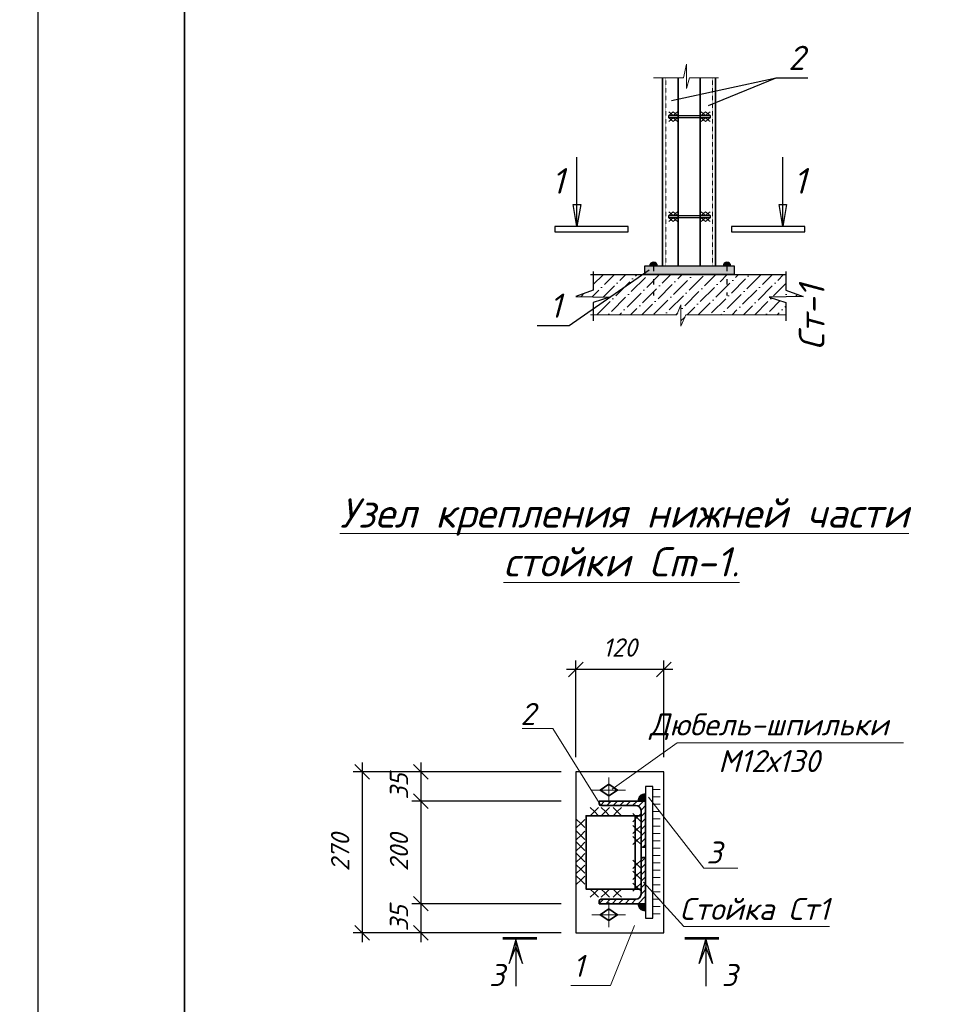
# Model space of a CAD drawing. Header units: millimetres. Extents: x -33345 to 4712671, y -3392 to 121473.
# Tile 310 of 656: x 1708325 to 1721023, y 53913 to 67353. Entities that reach past the tile are written whole.
import ezdxf

# ---------------------------------------------------------------- set-up
doc = ezdxf.new("R2010")
doc.units = ezdxf.units.MM
doc.linetypes.add('ACAD_ISO03W100', pattern=[30, 12, -18])
doc.linetypes.add('DASHED', pattern=[19.05, 12.7, -6.35])
for name, color, linetype, lineweight in [('0.25', 7, 'Continuous', 25), ('ACO-размер', 7, 'Continuous', 13), ('ACO-текст', 7, 'Continuous', 20), ('blue', 5, 'Continuous', 35), ('DESIGN', 14, 'Continuous', 20), ('red', 12, 'Continuous', 30), ('shtrihovka', 254, 'Continuous', 0), ('svarka', 152, 'Continuous', 15), ('выпуска', 220, 'Continuous', 35), ('ОСИ', 147, 'Continuous', 13), ('план', 7, 'Continuous', 30), ('Размер 1', 251, 'Continuous', 20), ('Узлы', 134, 'Continuous', 25), ('Штриховая-АСО', 8, 'Continuous', 15)]:
    doc.layers.add(name, color=color, linetype=linetype, lineweight=lineweight)
doc.layers.add('_линия', color=7, linetype='Continuous')
doc.layers.add('Сечения', color=7, linetype='Continuous')
doc.styles.add('_text', font='isocpeui.ttf')
doc.styles.add('ISO', font='isocpeui.ttf')
doc.styles.add('ISOCPEUR', font='isocpeui.ttf', dxfattribs={"height": 300})
doc.styles.add('RUSS', font='RUSS.shx', dxfattribs={"width": 0.8, "oblique": 15, "height": 250})
doc.styles.add('simp 0', font='isocpeui.ttf')
doc.styles.get("Standard").update_dxf_attribs({"font": 'arial.ttf'})
doc.dimstyles.new('RUSS$0', dxfattribs={"dimscale": 0, "dimtxt": 2.5, "dimasz": 2, "dimexe": 1.25, "dimexo": 2, "dimgap": 1.75, "dimtad": 1, "dimdec": 0, "dimlfac": 100, "dimzin": 0, "dimdsep": 46, "dimtxsty": 'RUSS', "dimblk1": 'OBLIQUE', "dimblk2": 'OBLIQUE', "dimsah": 1, "dimcen": 3, "dimdle": 1.25, "dimclrt": 1, "dimadec": 0, "dimazin": 0, "dimtfac": 0.75, "dimtdec": 0, "dimtmove": 0, "dimatfit": 0, "dimldrblk": 'OBLIQUE', "dimfxl": 1, "dimtvp": 1.5, "dimtolj": 1, "dimtzin": 0, "dimarcsym": 0})

# ---------------------------------------------------------------- blocks, each defined once
blk = doc.blocks.new('*U282')
at = {"layer": '0.25', "color": 5, "linetype": 'Continuous', "lineweight": 25, "ltscale": 100}
blk.add_lwpolyline([(-72619, 0), (0, 0), (0, 42000), (-72619, 42000), (-72619, 0)], dxfattribs=at)
blk = doc.blocks.new('awertgre')
at = {"ltscale": 20}
blk.add_lwpolyline([(-49481172, 24226618), (-49439172, 24226618), (-49439172, 24196918), (-49481172, 24196918)], close=True, dxfattribs=at)
at = {"lineweight": 35}
blk.add_lwpolyline([(-49479172, 24226118), (-49439672, 24226118), (-49439672, 24197418), (-49479172, 24197418)], close=True, dxfattribs=at)
blk = doc.blocks.new('_Oblique')
at = {"color": 0, "linetype": 'ByBlock', "lineweight": -2}
blk.add_line((-0.5, -0.5), (0.5, 0.5), dxfattribs=at)
blk = doc.blocks.new('*D2019')
at = {"layer": 'ACO-размер', "color": 0, "lineweight": -2, "ltscale": 5, "transparency": 16777216}
for p, q in [((1713800, 56812), (1713800, 55162)), ((1715713, 56687), (1713675, 56687)), ((1715713, 55287), (1713675, 55287))]:
    blk.add_line(p, q, dxfattribs=at)
at = {"layer": 'Defpoints', "color": 0, "ltscale": 5, "transparency": 16777216}
for p in [(1715913, 56687), (1713800, 55287), (1715913, 55287)]:
    blk.add_point(p, dxfattribs=at)
at = {"layer": 'ACO-размер', "color": 0, "lineweight": -2, "ltscale": 5, "transparency": 16777216, "xscale": 200, "yscale": 200, "zscale": 200}
for p, rotation in [((1713800, 56687), 90), ((1713800, 55287), 270)]:
    blk.add_blockref('_Oblique', p, dxfattribs=dict(at, rotation=rotation))
at = {"layer": 'ACO-размер', "color": 1, "ltscale": 5, "transparency": 16777216, "insert": (1713500, 55987), "char_height": 250, "attachment_point": 5, "rotation": 90, "style": 'simp 0'}
blk.add_mtext('\\A1;200', dxfattribs=at)
blk = doc.blocks.new('*D2020')
at = {"layer": 'ACO-размер', "color": 0, "lineweight": -2, "ltscale": 5, "transparency": 16777216}
for p, q in [((1713800, 57212), (1713800, 56562)), ((1715713, 57087), (1713675, 57087)), ((1715713, 56687), (1713675, 56687))]:
    blk.add_line(p, q, dxfattribs=at)
at = {"layer": 'Defpoints', "color": 0, "ltscale": 5, "transparency": 16777216}
for p in [(1715913, 57087), (1713800, 56687), (1715913, 56687)]:
    blk.add_point(p, dxfattribs=at)
at = {"layer": 'ACO-размер', "color": 0, "lineweight": -2, "ltscale": 5, "transparency": 16777216, "xscale": 200, "yscale": 200, "zscale": 200}
for p, rotation in [((1713800, 57087), 90), ((1713800, 56687), 270)]:
    blk.add_blockref('_Oblique', p, dxfattribs=dict(at, rotation=rotation))
at = {"layer": 'ACO-размер', "color": 1, "ltscale": 5, "transparency": 16777216, "insert": (1713500, 56887), "char_height": 250, "attachment_point": 5, "rotation": 90, "style": 'simp 0'}
blk.add_mtext('\\A1;35', dxfattribs=at)
blk = doc.blocks.new('*D2021')
at = {"layer": 'ACO-размер', "color": 0, "lineweight": -2, "ltscale": 5, "transparency": 16777216}
for p, q in [((1713800, 55412), (1713800, 54762)), ((1715713, 55287), (1713675, 55287)), ((1715713, 54887), (1713675, 54887))]:
    blk.add_line(p, q, dxfattribs=at)
at = {"layer": 'Defpoints', "color": 0, "ltscale": 5, "transparency": 16777216}
for p in [(1715913, 55287), (1713800, 54887), (1715913, 54887)]:
    blk.add_point(p, dxfattribs=at)
at = {"layer": 'ACO-размер', "color": 0, "lineweight": -2, "ltscale": 5, "transparency": 16777216, "xscale": 200, "yscale": 200, "zscale": 200}
for p, rotation in [((1713800, 55287), 90), ((1713800, 54887), 270)]:
    blk.add_blockref('_Oblique', p, dxfattribs=dict(at, rotation=rotation))
at = {"layer": 'ACO-размер', "color": 1, "ltscale": 5, "transparency": 16777216, "insert": (1713500, 55087), "char_height": 250, "attachment_point": 5, "rotation": 90, "style": 'simp 0'}
blk.add_mtext('\\A1;35', dxfattribs=at)
blk = doc.blocks.new('отв.- болт (постоян)')
at = {"color": 252, "lineweight": 35}
blk.add_lwpolyline([(0.8, 0), (0, -1.2), (-0.8, 0), (0, 1.2)], close=True, dxfattribs=at)
at = {"layer": 'ОСИ', "color": 1, "lineweight": 13, "ltscale": 0.5}
for points in [[(0, 2.3), (0, -2.3)], [(1.7, 0), (-1.7, 0)]]:
    blk.add_lwpolyline(points, dxfattribs=at)
blk = doc.blocks.new('*D2022')
at = {"layer": 'ACO-размер', "color": 0, "lineweight": -2, "ltscale": 5, "transparency": 16777216}
for p, q in [((1715913, 57287), (1715913, 58608)), ((1717113, 57287), (1717113, 58608)), ((1717238, 58483), (1715788, 58483))]:
    blk.add_line(p, q, dxfattribs=at)
at = {"layer": 'Defpoints', "color": 0, "ltscale": 5, "transparency": 16777216}
for p in [(1715913, 58483), (1715913, 57087), (1717113, 57087)]:
    blk.add_point(p, dxfattribs=at)
at = {"layer": 'ACO-размер', "color": 0, "lineweight": -2, "ltscale": 5, "transparency": 16777216, "xscale": 200, "yscale": 200, "zscale": 200, "rotation": 180}
blk.add_blockref('_Oblique', (1715913, 58483), dxfattribs=at)
at = {"layer": 'ACO-размер', "color": 0, "lineweight": -2, "ltscale": 5, "transparency": 16777216, "xscale": 200, "yscale": 200, "zscale": 200}
blk.add_blockref('_Oblique', (1717113, 58483), dxfattribs=at)
at = {"layer": 'ACO-размер', "color": 1, "ltscale": 5, "transparency": 16777216, "insert": (1716513, 58783), "char_height": 250, "attachment_point": 5, "style": 'simp 0'}
blk.add_mtext('\\A1;120', dxfattribs=at)
blk = doc.blocks.new('*D2023')
at = {"layer": 'ACO-размер', "color": 0, "lineweight": -2, "ltscale": 5, "transparency": 16777216}
for p, q in [((1713000, 57212), (1713000, 54762)), ((1715713, 57087), (1712875, 57087)), ((1715713, 54887), (1712875, 54887))]:
    blk.add_line(p, q, dxfattribs=at)
at = {"layer": 'Defpoints', "color": 0, "ltscale": 5, "transparency": 16777216}
for p in [(1715913, 57087), (1713000, 54887), (1715913, 54887)]:
    blk.add_point(p, dxfattribs=at)
at = {"layer": 'ACO-размер', "color": 0, "lineweight": -2, "ltscale": 5, "transparency": 16777216, "xscale": 200, "yscale": 200, "zscale": 200}
for p, rotation in [((1713000, 57087), 90), ((1713000, 54887), 270)]:
    blk.add_blockref('_Oblique', p, dxfattribs=dict(at, rotation=rotation))
at = {"layer": 'ACO-размер', "color": 1, "ltscale": 5, "transparency": 16777216, "insert": (1712698, 55987), "char_height": 250, "attachment_point": 5, "rotation": 90, "style": 'simp 0'}
blk.add_mtext('\\A1;270', dxfattribs=at)
blk = doc.blocks.new('сечение')
h = blk.add_hatch(color=256)
h.paths.add_polyline_path([(-291, 18), (-291, 120), (-199, 342)])
h.paths.add_polyline_path([(-383, 342), (-291, 120), (-291, 18)])
at = {"linetype": 'Continuous'}
blk.add_lwpolyline([(-291, 18), (-383, 342), (-291, 120), (-199, 342), (-291, 18), (-291, 652)], dxfattribs=at)
at = {"linetype": 'Continuous', "const_width": 36}
blk.add_lwpolyline([(0, 0), (-471, 0)], dxfattribs=at)

msp = doc.modelspace()

# ---------------------------------------------------------------- hatches: boundary and pattern name
at = {"lineweight": 13, "ltscale": 0.04}
h = msp.add_hatch(dxfattribs=at)
h.set_pattern_fill('ANSI36', color=256, scale=34.27065, style=0)
h.set_pattern_definition([(45, (1258973.6, 55735.3), (57.704853, 211.584462), [272.023286, -54.404657, 0, -54.404657])])
h.paths.add_polyline_path([(1719014.871, 63576.341), (1718778.76, 63661.559), (1718778.76, 63873.482), (1716818.035, 63873.482), (1716377.056, 63564.992), (1716377.14, 63564.99), (1716376.982, 63564.94), (1716149.919, 63406.096), (1716149.919, 63324.748), (1717291.955, 63324.748), (1717347.508, 63459.438), (1717347.508, 63171.622), (1717415.897, 63324.748), (1718778.76, 63324.748), (1718778.76, 63493.342), (1718551.539, 63564.99)])
h.paths.add_polyline_path([(1716818.035, 63873.482), (1716149.919, 63873.482), (1716149.919, 63661.559), (1715913.808, 63576.341), (1716377.056, 63564.992)])
at = {"layer": 'Сечения'}
h = msp.add_hatch(color=256, dxfattribs=at)
h.paths.add_polyline_path([(1716973.452, 63990.426), (1716973.452, 64042.877, -0.414213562), (1717025.902, 63990.426)])
h.paths.add_polyline_path([(1716973.452, 63990.426), (1716921.002, 63990.426, -0.414213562), (1716973.452, 64042.877)])
h = msp.add_hatch(color=256, dxfattribs=at)
h.paths.add_polyline_path([(1717974.196, 63990.426), (1717974.196, 64042.877, 0.414213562), (1717921.746, 63990.426)])
h.paths.add_polyline_path([(1717974.196, 63990.426), (1718026.646, 63990.426, 0.414213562), (1717974.196, 64042.877)])
at = {"layer": 'Узлы'}
msp.add_hatch(color=256, dxfattribs=at).paths.add_polyline_path([(1718077.639, 63990.426), (1716851.04, 63990.426), (1716851.04, 63873.482), (1718077.639, 63873.482)])
at = {"layer": 'Штриховая-АСО', "lineweight": 9}
for points in [[(1716761.448, 56686.891), (1716863.054, 56686.891), (1716863.054, 56788.497, 0.414213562)], [(1716761.448, 55286.891), (1716863.054, 55286.891), (1716863.054, 55185.284, -0.414213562)]]:
    msp.add_hatch(color=256, dxfattribs=at).paths.add_polyline_path(points)
h = msp.add_hatch(dxfattribs=at)
h.set_pattern_fill('ANSI31', scale=500)
h.set_pattern_definition([(45, (1266181, 487881.866), (-44.194174, 44.194174), [])])
edge = h.paths.add_edge_path()
edge.add_line((1716233.054, 56686.891), (1716233.054, 56649.891))
edge.add_arc((1716256.054, 56649.891), 23, 180.0000001, 270.0000001)
edge.add_line((1716256.054, 56626.891), (1716733.054, 56626.891))
edge.add_arc((1716733.054, 56556.891), 70, 0, 90, ccw=False)
edge.add_line((1716803.054, 56556.891), (1716803.054, 56079.891))
edge.add_arc((1716826.054, 56079.891), 23, 180, 270)
edge.add_line((1716826.054, 56056.891), (1716863.054, 56056.891))
edge.add_line((1716863.054, 56056.891), (1716863.054, 56686.891))
edge.add_line((1716863.054, 56686.891), (1716233.054, 56686.891))
edge = h.paths.add_edge_path()
edge.add_line((1716233.054, 55286.891), (1716233.054, 55323.891))
edge.add_arc((1716256.054, 55323.891), 23, 89.9999999, 179.9999999, ccw=False)
edge.add_line((1716256.054, 55346.891), (1716733.054, 55346.891))
edge.add_arc((1716733.054, 55416.891), 70, 270, 360)
edge.add_line((1716803.054, 55416.891), (1716803.054, 55893.891))
edge.add_arc((1716826.054, 55893.891), 23, 90, 180, ccw=False)
edge.add_line((1716826.054, 55916.891), (1716863.054, 55916.891))
edge.add_line((1716863.054, 55916.891), (1716863.054, 55286.891))
edge.add_line((1716863.054, 55286.891), (1716233.054, 55286.891))

# ---------------------------------------------------------------- linework, layer by layer
at = {"ltscale": 100}
for p, q in [((1717216.511, 66250.888), (1718645.383, 66558.586)), ((1717725.104, 66181.54), (1718645.383, 66558.586)), ((1718645.383, 66558.586), (1719079.759, 66558.586)), ((1715821.962, 63176.671), (1716913.138, 63940.012)), ((1715387.586, 63176.671), (1715821.962, 63176.671))]:
    msp.add_line(p, q, dxfattribs=at)
at = {"linetype": 'Continuous', "lineweight": 25, "ltscale": 100}
for p, q in [((1715928.924, 64527.759), (1715878.646, 64828.209)), ((1715878.646, 64828.209), (1715979.202, 64828.209)), ((1715979.202, 64828.209), (1715928.924, 64527.759)), ((1718738.838, 64527.759), (1718688.56, 64828.209)), ((1718688.56, 64828.209), (1718789.116, 64828.209)), ((1718789.116, 64828.209), (1718738.838, 64527.759)), ((1715628.924, 64527.759), (1715628.924, 64457.759)), ((1716628.924, 64527.759), (1715628.924, 64527.759)), ((1716628.924, 64457.759), (1716628.924, 64527.759)), ((1719038.838, 64527.759), (1718038.838, 64527.759)), ((1718038.838, 64527.759), (1718038.838, 64457.759)), ((1719038.838, 64457.759), (1719038.838, 64527.759)), ((1715628.924, 64457.759), (1716628.924, 64457.759)), ((1718038.838, 64457.759), (1719038.838, 64457.759))]:
    msp.add_line(p, q, dxfattribs=at)
for points in [[(1715928.924, 64527.759), (1715928.924, 65477.759)], [(1718738.838, 64527.759), (1718738.838, 65477.759)]]:
    msp.add_lwpolyline(points, dxfattribs=at)
at = {"color": 177, "ltscale": 10, "true_color": 0x293189}
for points in [[(1716149.919, 63914.476), (1716149.919, 63661.559), (1715913.808, 63576.341), (1716377.14, 63564.99), (1716149.919, 63493.342), (1716149.919, 63240.497)], [(1718778.76, 63914.476), (1718778.76, 63661.559), (1719014.871, 63576.341), (1718551.539, 63564.99), (1718778.76, 63493.342), (1718778.76, 63240.497)]]:
    msp.add_lwpolyline(points, dxfattribs=at)
at = {"color": 7, "lineweight": 13}
for points in [[(1716256.054, 56626.891), (1715597.802, 57676.568), (1715178.737, 57676.568)], [(1718124.1, 55770.993), (1717657.492, 55770.993), (1716903.71, 56740.289)]]:
    msp.add_lwpolyline(points, dxfattribs=at)
at = {"layer": 'ACO-текст'}
msp.add_lwpolyline([(1720384.873, 57483.494), (1717295.805, 57483.494), (1716411.199, 56847.753)], dxfattribs=at)
at = {"layer": 'blue', "color": 112}
for points in [[(1716233.054, 56686.891), (1716233.054, 56649.891, 0.414213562), (1716256.054, 56626.891), (1716733.054, 56626.891, -0.414213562), (1716803.054, 56556.891), (1716803.054, 56079.891, 0.414213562), (1716826.054, 56056.891), (1716863.054, 56056.891), (1716863.054, 56686.891)], [(1716233.054, 55286.891), (1716233.054, 55323.891, -0.414213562), (1716256.054, 55346.891), (1716733.054, 55346.891, 0.414213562), (1716803.054, 55416.891), (1716803.054, 55893.891, -0.414213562), (1716826.054, 55916.891), (1716863.054, 55916.891), (1716863.054, 55286.891)]]:
    msp.add_lwpolyline(points, format="xyb", close=True, dxfattribs=at)
at = {"layer": 'blue'}
for points in [[(1716803.054, 55486.891), (1716803.054, 56486.891), (1716053.054, 56486.891), (1716053.054, 55486.891), (1716803.054, 55486.891)], [(1716723.054, 55486.891), (1716723.054, 56486.891)]]:
    msp.add_lwpolyline(points, dxfattribs=at)
at = {"layer": 'DESIGN', "color": 0, "linetype": 'Continuous', "lineweight": 13}
for points in [[(1719373.058, 54975.66), (1717384.928, 54975.66), (1716836.651, 55580.864)], [(1716714.164, 54987.873), (1716388.418, 54171.68), (1715847.135, 54171.68)]]:
    msp.add_lwpolyline(points, dxfattribs=at)
at = {"layer": 'red'}
for points in [[(1717113.054, 54886.891), (1717113.054, 57086.891), (1715913.054, 57086.891), (1715913.054, 54886.891)], [(1716963.054, 55086.891), (1716963.054, 56886.891), (1716863.054, 56886.891), (1716863.054, 55086.891)]]:
    msp.add_lwpolyline(points, close=True, dxfattribs=at)
at = {"layer": 'shtrihovka', "color": 7}
for points in [[(1717063.054, 56846.38), (1716963.054, 56846.38)], [(1717063.054, 56746.38), (1716963.054, 56746.38)], [(1717063.054, 56646.38), (1716963.054, 56646.38)], [(1717063.054, 56546.38), (1716963.054, 56546.38)], [(1717063.054, 56446.38), (1716963.054, 56446.38)], [(1717063.054, 56346.38), (1716963.054, 56346.38)], [(1717063.054, 56246.38), (1716963.054, 56246.38)], [(1717063.054, 56146.38), (1716963.054, 56146.38)], [(1717063.054, 56046.38), (1716963.054, 56046.38)], [(1717063.054, 55946.38), (1716963.054, 55946.38)], [(1717063.054, 55846.38), (1716963.054, 55846.38)], [(1717063.054, 55746.38), (1716963.054, 55746.38)], [(1717063.054, 55646.38), (1716963.054, 55646.38)], [(1717063.054, 55546.38), (1716963.054, 55546.38)], [(1717063.054, 55446.38), (1716963.054, 55446.38)], [(1717063.054, 55346.38), (1716963.054, 55346.38)], [(1717063.054, 55246.38), (1716963.054, 55246.38)], [(1717063.054, 55146.38), (1716963.054, 55146.38)]]:
    msp.add_lwpolyline(points, dxfattribs=at)
for points in [[(1716110.011, 56486.891), (1716166.261, 56543.141), (1716222.511, 56486.891), (1716166.261, 56543.141), (1716222.511, 56599.391), (1716166.261, 56543.141), (1716110.011, 56599.391), (1716166.261, 56543.141)], [(1716260.003, 56486.891), (1716316.253, 56543.141), (1716372.503, 56486.891), (1716316.253, 56543.141), (1716372.503, 56599.391), (1716316.253, 56543.141), (1716260.003, 56599.391), (1716316.253, 56543.141)], [(1716421.994, 56486.891), (1716478.244, 56543.141), (1716534.494, 56486.891), (1716478.244, 56543.141), (1716534.494, 56599.391), (1716478.244, 56543.141), (1716421.994, 56599.391), (1716478.244, 56543.141)], [(1716803.054, 56404.71), (1716746.804, 56460.96), (1716803.054, 56517.21), (1716746.804, 56460.96), (1716690.554, 56517.21), (1716746.804, 56460.96), (1716690.554, 56404.71), (1716746.804, 56460.96)], [(1716036.239, 56325.281), (1715979.989, 56381.531), (1716036.239, 56437.781), (1715979.989, 56381.531), (1715923.739, 56437.781), (1715979.989, 56381.531), (1715923.739, 56325.281), (1715979.989, 56381.531)], [(1716803.054, 56242.719), (1716746.804, 56298.969), (1716803.054, 56355.219), (1716746.804, 56298.969), (1716690.554, 56355.219), (1716746.804, 56298.969), (1716690.554, 56242.719), (1716746.804, 56298.969)], [(1716036.239, 56163.289), (1715979.989, 56219.539), (1716036.239, 56275.789), (1715979.989, 56219.539), (1715923.739, 56275.789), (1715979.989, 56219.539), (1715923.739, 56163.289), (1715979.989, 56219.539)], [(1716803.054, 56092.727), (1716746.804, 56148.977), (1716803.054, 56205.227), (1716746.804, 56148.977), (1716690.554, 56205.227), (1716746.804, 56148.977), (1716690.554, 56092.727), (1716746.804, 56148.977)], [(1716036.239, 56013.297), (1715979.989, 56069.547), (1716036.239, 56125.797), (1715979.989, 56069.547), (1715923.739, 56125.797), (1715979.989, 56069.547), (1715923.739, 56013.297), (1715979.989, 56069.547)], [(1716036.239, 55857.305), (1715979.989, 55913.555), (1716036.239, 55969.805), (1715979.989, 55913.555), (1715923.739, 55969.805), (1715979.989, 55913.555), (1715923.739, 55857.305), (1715979.989, 55913.555)], [(1716036.239, 55701.314), (1715979.989, 55757.564), (1716036.239, 55813.814), (1715979.989, 55757.564), (1715923.739, 55813.814), (1715979.989, 55757.564), (1715923.739, 55701.314), (1715979.989, 55757.564)], [(1716803.054, 55881.055), (1716746.804, 55824.805), (1716803.054, 55768.555), (1716746.804, 55824.805), (1716690.554, 55768.555), (1716746.804, 55824.805), (1716690.554, 55881.055), (1716746.804, 55824.805)], [(1716036.239, 55551.322), (1715979.989, 55607.572), (1716036.239, 55663.822), (1715979.989, 55607.572), (1715923.739, 55663.822), (1715979.989, 55607.572), (1715923.739, 55551.322), (1715979.989, 55607.572)], [(1716803.054, 55731.063), (1716746.804, 55674.813), (1716803.054, 55618.563), (1716746.804, 55674.813), (1716690.554, 55618.563), (1716746.804, 55674.813), (1716690.554, 55731.063), (1716746.804, 55674.813)], [(1716803.054, 55569.072), (1716746.804, 55512.822), (1716803.054, 55456.572), (1716746.804, 55512.822), (1716690.554, 55456.572), (1716746.804, 55512.822), (1716690.554, 55569.072), (1716746.804, 55512.822)], [(1716110.011, 55374.391), (1716166.261, 55430.641), (1716222.511, 55374.391), (1716166.261, 55430.641), (1716222.511, 55486.891), (1716166.261, 55430.641), (1716110.011, 55486.891), (1716166.261, 55430.641)], [(1716260.003, 55374.391), (1716316.253, 55430.641), (1716372.503, 55374.391), (1716316.253, 55430.641), (1716372.503, 55486.891), (1716316.253, 55430.641), (1716260.003, 55486.891), (1716316.253, 55430.641)], [(1716421.994, 55374.391), (1716478.244, 55430.641), (1716534.494, 55374.391), (1716478.244, 55430.641), (1716534.494, 55486.891), (1716478.244, 55430.641), (1716421.994, 55486.891), (1716478.244, 55430.641)]]:
    msp.add_lwpolyline(points, close=True, dxfattribs=at)
at = {"layer": 'svarka'}
for centre, start, end in [((1716863.054, 56686.891), 90, 180), ((1716863.054, 55286.891), 180, 270)]:
    msp.add_arc(centre, 101.606, start, end, dxfattribs=at)
at = {"layer": 'выпуска', "color": 206}
for p, q in [((1717097.699, 66558.207), (1717097.699, 63990.426)), ((1717310.483, 66558.207), (1717310.483, 63990.426)), ((1717607.676, 66558.207), (1717607.676, 63990.426)), ((1717820.46, 66558.207), (1717820.46, 63990.426))]:
    msp.add_line(p, q, dxfattribs=at)
at = {"layer": 'выпуска', "color": 0, "linetype": 'DASHED', "lineweight": 20, "ltscale": 0.01}
for p, q in [((1717139.129, 66558.207), (1717139.129, 63990.426)), ((1717779.03, 66558.207), (1717779.03, 63990.426))]:
    msp.add_line(p, q, dxfattribs=at)
at = {"layer": 'план'}
msp.add_line((1718077.639, 63873.482), (1716851.04, 63873.482), dxfattribs=at)
msp.add_lwpolyline([(1716115.23, 63873.482), (1718778.76, 63873.482)], dxfattribs=at)
at = {"layer": 'Размер 1'}
for p, q in [((1717240.627, 66094.588), (1717179.928, 66045.479)), ((1717240.627, 66045.479), (1717179.928, 66094.588)), ((1717240.627, 65963.061), (1717179.928, 66012.169)), ((1717240.627, 66012.169), (1717179.928, 65963.061)), ((1717301.325, 66094.588), (1717240.627, 66045.479)), ((1717301.325, 66045.479), (1717240.627, 66094.588)), ((1717301.325, 65963.061), (1717240.627, 66012.169)), ((1717301.325, 66012.169), (1717240.627, 65963.061)), ((1717683.921, 66094.588), (1717623.223, 66045.479)), ((1717683.921, 66045.479), (1717623.223, 66094.588)), ((1717683.921, 65963.061), (1717623.223, 66012.169)), ((1717683.921, 66012.169), (1717623.223, 65963.061)), ((1717744.619, 66094.588), (1717683.921, 66045.479)), ((1717744.619, 66045.479), (1717683.921, 66094.588)), ((1717744.619, 65963.061), (1717683.921, 66012.169)), ((1717744.619, 66012.169), (1717683.921, 65963.061)), ((1717240.627, 64728.506), (1717179.928, 64679.397)), ((1717240.627, 64679.397), (1717179.928, 64728.506)), ((1717240.627, 64596.978), (1717179.928, 64646.087)), ((1717240.627, 64646.087), (1717179.928, 64596.978)), ((1717301.325, 64728.506), (1717240.627, 64679.397)), ((1717301.325, 64679.397), (1717240.627, 64728.506)), ((1717301.325, 64596.978), (1717240.627, 64646.087)), ((1717301.325, 64646.087), (1717240.627, 64596.978)), ((1717683.921, 64728.506), (1717623.223, 64679.397)), ((1717683.921, 64679.397), (1717623.223, 64728.506)), ((1717683.921, 64596.978), (1717623.223, 64646.087)), ((1717683.921, 64646.087), (1717623.223, 64596.978)), ((1717744.619, 64728.506), (1717683.921, 64679.397)), ((1717744.619, 64679.397), (1717683.921, 64728.506)), ((1717744.619, 64596.978), (1717683.921, 64646.087)), ((1717744.619, 64646.087), (1717683.921, 64596.978)), ((1717291.955, 63324.748), (1717347.508, 63459.438)), ((1717347.508, 63459.438), (1717347.508, 63171.622)), ((1716115.23, 63324.748), (1717291.955, 63324.748)), ((1717347.508, 63171.622), (1717415.897, 63324.748)), ((1717415.897, 63324.748), (1718778.76, 63324.748))]:
    msp.add_line(p, q, dxfattribs=at)
msp.add_lwpolyline([(1716972.47, 66558.207), (1717382.718, 66558.207), (1717423.165, 66745.527), (1717423.165, 66415.322), (1717465.752, 66558.207), (1717859.67, 66558.207)], dxfattribs=at)
at = {"layer": 'Сечения', "linetype": 'ACAD_ISO03W100', "ltscale": 6}
for p, q in [((1716973.452, 63990.426), (1716973.452, 63587.385)), ((1717974.196, 63990.426), (1717974.196, 63587.385))]:
    msp.add_line(p, q, dxfattribs=at)
at = {"layer": 'Сечения'}
for points in [[(1717744.619, 66012.169), (1717179.928, 66012.169), (1717179.928, 66045.479), (1717744.619, 66045.479)], [(1717744.619, 64646.087), (1717179.928, 64646.087), (1717179.928, 64679.397), (1717744.619, 64679.397)]]:
    msp.add_lwpolyline(points, close=True, dxfattribs=at)
for centre in [(1716973.452, 63990.426), (1717974.196, 63990.426)]:
    msp.add_arc(centre, 52.45, 0, 180, dxfattribs=at)
at = {"layer": 'Узлы'}
msp.add_lwpolyline([(1718077.639, 63990.426), (1716851.04, 63990.426), (1716851.04, 63873.482), (1718077.639, 63873.482)], close=True, dxfattribs=at)

# ---------------------------------------------------------------- block references
at = {"color": 6, "ltscale": 2, "yscale": 100, "zscale": 100}
for p, xscale, rotation in [((1716363.054, 56836.891), -100, 90), ((1716363.054, 55135.419), 100, 90.00000000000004)]:
    msp.add_blockref('отв.- болт (постоян)', p, dxfattribs=dict(at, xscale=xscale, rotation=rotation))
at = {"color": 0, "linetype": 'Continuous', "xscale": -1, "rotation": 180}
msp.add_blockref('сечение', (1715384.832, 54814.064), dxfattribs=at)
at = {"color": 0, "linetype": 'Continuous', "rotation": 180}
msp.add_blockref('сечение', (1717396.209, 54814.064), dxfattribs=at)
at = {"layer": '0.25', "ltscale": 100, "transparency": 33554687}
msp.add_blockref('*U282', (1708575.221, 44501.326, 1359241.5), dxfattribs=at)
at = {"layer": '_линия', "color": 18, "true_color": 0x000000}
msp.add_blockref('awertgre', (51189747.158, -24152417.108, 1359241.5), dxfattribs=at)

# ---------------------------------------------------------------- texts
at = {"linetype": 'Continuous', "lineweight": 25, "ltscale": 100, "char_height": 350, "width": 465.87121, "attachment_point": 1}
for insert in [(1715580.477, 65327.759), (1718880.467, 65327.759)]:
    msp.add_mtext('{\\fISOCPEUR|b0|i1|c0|p34;1}', dxfattribs=dict(at, insert=insert))
at = {"insert": (351439.431, 62275.551), "char_height": 500, "width": 9875.6458, "attachment_point": 1, "style": 'ISO'}
msp.add_mtext('\\pi4343.31532;{\\LА-А\\P\\pi0;Армирование приямка. M 1:20}', dxfattribs=at)
at = {"layer": 'ACO-текст', "style": 'simp 0'}
for s, p in [('2', (1715156.649, 57727.001)), ('3', (1717694.84, 55835.126)), ('Стойка Ст1', (1717330.131, 55065.359)), ('1', (1715873.707, 54287.927)), ('3', (1714729.049, 54162.421)), ('3', (1717901.992, 54162.421))]:
    msp.add_text(s, height=300, dxfattribs=at).set_placement(p)
at = {"layer": 'ACO-текст', "ltscale": 100, "insert": (1712175.625, 60819.403), "char_height": 400, "attachment_point": 1, "style": '_text'}
msp.add_mtext_dynamic_manual_height_columns('\\pxi1.29697;{\\LУзел крепления нижней части \\P\\pi6.87916;стойки Сm-1.}', width=8866.96611, gutter_width=1500, heights=[0], dxfattribs=at)
at = {"layer": 'ACO-текст', "char_height": 300, "style": 'simp 0'}
for s, insert, width, attachment_point in [('\\pi-651.92829,l900;Дюбель-шпильки\\P\\pi183.75353;М12х130', (1492043.62, 58582.633, -2718483), 3709.09797, 1), ('\\pi-651.92829,l900;Дюбель-шпильки\\P\\pi183.75353;М12х130', (1606662.809, 58582.633, -1359241.5), 3709.09797, 1), ('\\pi-900,l900;Дюбель-шпильки ^JМ12х130', (1718549.556, 57483.494), 2336.63978, 5)]:
    msp.add_mtext(s, dxfattribs=dict(at, insert=insert, width=width, attachment_point=attachment_point))
at = {"layer": 'Сечения', "linetype": 'Continuous', "lineweight": 20, "ltscale": 70, "char_height": 330, "width": 31438.36857, "attachment_point": 1, "style": 'ISOCPEUR'}
for s, insert in [('{\\C0;2}', (1718810.69, 66996.777)), ('{\\C0;1}', (1715552.893, 63614.863))]:
    msp.add_mtext(s, dxfattribs=dict(at, insert=insert))
at = {"layer": 'Сечения', "linetype": 'Continuous', "lineweight": 20, "ltscale": 70, "insert": (1718956.41, 62840.274), "char_height": 350, "width": 31438.36857, "attachment_point": 1, "rotation": 90, "style": 'ISOCPEUR'}
msp.add_mtext('{\\C0;Ст-1}', dxfattribs=at)

# ---------------------------------------------------------------- dimensions: what is measured, and where the dimension line sits
at = {"layer": 'ACO-размер', "ltscale": 5}
dim = msp.add_linear_dim(base=(1715913.054, 58482.636), p1=(1717113.054, 57086.891), p2=(1715913.054, 57086.891), angle=180, dimstyle='RUSS$0', override={"dimscale": 100, "dimlfac": 0.1, "dimtxsty": 'simp 0', "dimtmove": 0}, dxfattribs=at)
dim.commit()
dim.dimension.update_dxf_attribs({"geometry": '*D2022', "text_midpoint": (1716513.054, 58482.636), "dimtype": 160})
for base, p1, p2, text, picture, middle in [((1712999.603, 54886.891), (1715913.054, 57086.891), (1715913.054, 54886.891), '270', '*D2023', (1712697.993, 55986.891)), ((1713799.603, 55286.891), (1715913.054, 56686.891), (1715913.054, 55286.891), '200', '*D2019', (1713499.603, 55986.891))]:
    dim = msp.add_linear_dim(base=base, p1=p1, p2=p2, angle=90, text=text, dimstyle='RUSS$0', override={"dimscale": 100, "dimlfac": 0.1, "dimtxsty": 'simp 0', "dimtmove": 1}, dxfattribs=at)
    dim.commit()
    dim.dimension.update_dxf_attribs({"geometry": picture, "text_midpoint": middle})
for base, p1, p2, picture, middle in [((1713799.603, 56686.891), (1715913.054, 57086.891), (1715913.054, 56686.891), '*D2020', (1713799.603, 56886.891)), ((1713799.603, 54886.891), (1715913.054, 55286.891), (1715913.054, 54886.891), '*D2021', (1713799.603, 55086.891))]:
    dim = msp.add_linear_dim(base=base, p1=p1, p2=p2, angle=90, text='35', dimstyle='RUSS$0', override={"dimscale": 100, "dimlfac": 0.1, "dimtxsty": 'simp 0', "dimtmove": 1}, dxfattribs=at)
    dim.commit()
    dim.dimension.update_dxf_attribs({"geometry": picture, "text_midpoint": middle, "dimtype": 160})

doc.saveas('drawing.dxf')
